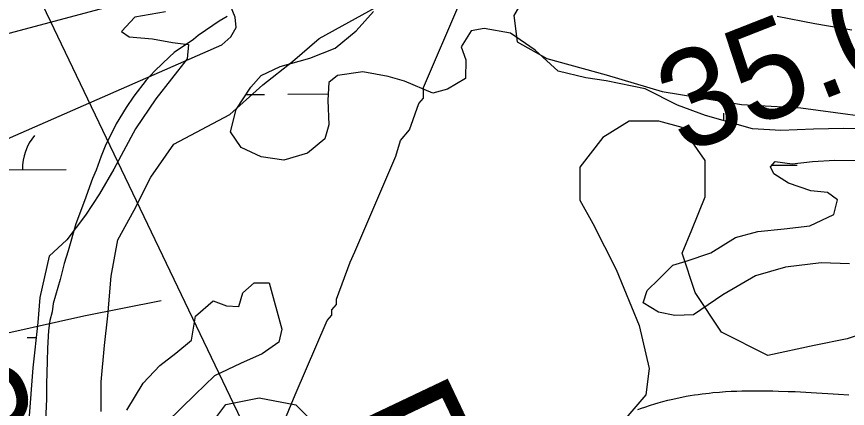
# Model space of a CAD drawing. Extents: x 3313442 to 3351311, y 721974 to 747360.
# Drawn here: x 3318481 to 3319051, y 733496 to 733765 of the extents above; entities that cross this region are included whole.
import ezdxf

# ---------------------------------------------------------------- set-up
doc = ezdxf.new("R2010")
doc.units = 0
for name, color, linetype in [('V-RIVR-EDGE', 7, 'Continuous'), ('V-RIVR-RANG', 7, 'Continuous'), ('V-RIVR-RANG-IDEN', 7, 'Continuous'), ('V-ROAD-CNTR', 7, 'Continuous'), ('V-SITE-VEGE', 7, 'Continuous'), ('V-TOPO-MINR', 7, 'Continuous'), ('V-UTIL-LINE', 7, 'Continuous'), ('V-WETL-SWMP', 7, 'Continuous')]:
    doc.layers.add(name, color=color, linetype=linetype)

msp = doc.modelspace()

# ---------------------------------------------------------------- linework, layer by layer
at = {"layer": 'V-RIVR-EDGE'}
msp.add_spline([(3317570.52, 733631.18), (3317584.25, 733631.46), (3317604.56, 733632.24), (3317636.89, 733632.16), (3317656.37, 733635.02), (3317673.78, 733635.8), (3317691.2, 733639.9), (3317701.57, 733640.71), (3317713.59, 733643.58), (3317716.09, 733646.06), (3317718.99, 733646.05), (3317725.21, 733646.04), (3317731.42, 733644.78), (3317739.29, 733644.76), (3317747.59, 733645.15), (3317754.23, 733649.69), (3317761.28, 733652.99), (3317768.33, 733654.63), (3317776.64, 733661.66), (3317779.55, 733666.63), (3317783.29, 733667.86), (3317798.21, 733669.9), (3317802.78, 733672.37), (3317809.84, 733679.4), (3317816.07, 733682.7), (3317823.12, 733684.34), (3317831.82, 733684.32), (3317847.16, 733683.04), (3317861.23, 733676.79), (3317873.66, 733672.2), (3317876.97, 733672.6), (3317886.92, 733674.24), (3317894.8, 733675.05), (3317915.11, 733673.34), (3317923.39, 733671.24), (3317932.92, 733671.22), (3317938.32, 733673.28), (3317948.29, 733681.54), (3317967.79, 733689.79), (3317996.41, 733701.32), (3318022.55, 733710.38), (3318039.56, 733718.62), (3318049.12, 733727.72), (3318051.22, 733739.32), (3318051.66, 733748.85), (3318056.23, 733753.81), (3318062.88, 733761.67), (3318072.86, 733774.08), (3318076.19, 733779.46), (3318080.34, 733783.6), (3318084.91, 733784.83), (3318088.64, 733786.89), (3318092.8, 733791.44), (3318099.03, 733797.23), (3318112.3, 733801.34), (3318120.59, 733801.32), (3318125.98, 733801.31), (3318139.25, 733805), (3318151.29, 733810.78), (3318165.4, 733819.45), (3318177.02, 733823.15), (3318192.36, 733827.25), (3318211.86, 733832.18), (3318231.76, 733835.03), (3318254.98, 733837.88), (3318277.38, 733844.87), (3318296.46, 733852.28), (3318319.28, 733862.59), (3318330.89, 733864.22), (3318347.07, 733870.39), (3318356.62, 733876.17), (3318359.54, 733882.8), (3318362.03, 733883.62), (3318371.97, 733883.59), (3318379.44, 733886.06), (3318391.06, 733893.08), (3318395.22, 733897.21), (3318395.64, 733900.53), (3318398.55, 733901.77), (3318405.6, 733903.41), (3318408.49, 733902.16), (3318416.78, 733901.72), (3318420.51, 733902.13), (3318424.67, 733907.5), (3318431.31, 733911.22), (3318438.36, 733912.86), (3318459.09, 733915.71), (3318473.61, 733917.33), (3318488.54, 733922.68), (3318503.89, 733928.86), (3318510.95, 733933.4), (3318518.83, 733937.53), (3318525.88, 733938.34), (3318536.26, 733942.87), (3318545.8, 733947.41), (3318561.97, 733948.2), (3318569.44, 733952.74), (3318571.94, 733956.46), (3318576.08, 733956.45), (3318583.13, 733956.02), (3318593.49, 733956), (3318605.1, 733958.45), (3318629.57, 733965.44), (3318642.85, 733969.97), (3318646.16, 733969.54), (3318650.72, 733968.7), (3318655.28, 733968.28), (3318681.39, 733970.29), (3318694.24, 733970.25), (3318715.39, 733974.35), (3318732.8, 733975.55), (3318772.19, 733980.01), (3318792.5, 733981.62), (3318804.94, 733984.49), (3318821.54, 733990.66), (3318826.1, 733992.72), (3318829.01, 733995.62), (3318833.16, 733995.61), (3318843.51, 733992.27), (3318852.21, 733991.83), (3318867.97, 733993.45), (3318880.83, 733997.98), (3318896.17, 734001.67), (3318915.67, 734006.18), (3318923.55, 734011.13), (3318939.31, 734015.24), (3318957.14, 734018.51), (3318981.6, 734020.52), (3319005.23, 734018.81), (3319041.7, 734017.89), (3319047.51, 734019.95), (3319059.12, 734022.41), (3319079.44, 734026.91), (3319114.7, 734038.02), (3319121.75, 734042.15), (3319133.36, 734042.12), (3319144.13, 734039.19), (3319154.49, 734039.99), (3319171.49, 734042.02), (3319183.51, 734041.99), (3319195.95, 734041.96), (3319207.55, 734041.52), (3319229.1, 734042.29), (3319244.03, 734042.26), (3319259.36, 734040.98), (3319273.04, 734040.94), (3319287.13, 734040.91), (3319317.8, 734040.83), (3319330.66, 734045.36), (3319344.75, 734045.32), (3319365.48, 734044.44), (3319382.47, 734043.99), (3319407.75, 734042.68), (3319411.89, 734043.09), (3319414.8, 734046.39), (3319418.12, 734046.39), (3319420.6, 734045.14), (3319423.07, 734038.08), (3319423.48, 734033.52), (3319425.13, 734032.28), (3319428.04, 734033.93), (3319428.89, 734045.53), (3319430.56, 734047.6), (3319433.46, 734047.59), (3319436.77, 734047.17), (3319455, 734041.74), (3319467.84, 734041.29), (3319476.13, 734040.85), (3319486.91, 734041.24), (3319487.33, 734043.73), (3319489, 734047.04), (3319490.66, 734048.69), (3319497.3, 734051.58), (3319498.13, 734053.65), (3319501.47, 734061.93), (3319507.69, 734064.82), (3319509.77, 734064.81), (3319520.53, 734060.23), (3319530.47, 734056.06), (3319540.41, 734051.89), (3319544.14, 734051.88), (3319549.52, 734048.96), (3319550.75, 734044.4), (3319550.32, 734039.84), (3319551.56, 734037.77), (3319554.88, 734037.76), (3319563.57, 734034.84), (3319573.1, 734033.15), (3319590.11, 734037.67), (3319617.91, 734051.7), (3319643.23, 734065.31), (3319653.2, 734073.16), (3319653.62, 734076.89), (3319658.6, 734080.61), (3319669.4, 734088.87), (3319678.53, 734092.16), (3319689.73, 734095.87), (3319697.2, 734099.17), (3319705.09, 734106.61), (3319707.16, 734107.02), (3319719.59, 734102.43), (3319730.76, 734096.6), (3319748.16, 734090.33), (3319754.78, 734086.17), (3319760.17, 734085.75), (3319773.42, 734082.81), (3319793.71, 734075.3), (3319807.38, 734071.95), (3319832.65, 734066.91), (3319856.69, 734063.13), (3319862.07, 734061.87), (3319875.33, 734060.18), (3319901.02, 734058.87), (3319920.79, 734054.51)], degree=3, dxfattribs=at)
at = {"layer": 'V-RIVR-RANG'}
msp.add_line((3318669.14, 733417.44), (3318237.71, 734319.59), dxfattribs=at)
at = {"layer": 'V-ROAD-CNTR'}
for points in [[(3318907.36, 733495.57), (3318909.88, 733496.45), (3318912.13, 733497.22), (3318916, 733498.48), (3318918.98, 733499.39), (3318921.26, 733500.06), (3318924.65, 733501.01), (3318928.09, 733501.9), (3318931.35, 733502.68), (3318934.52, 733503.38), (3318937.58, 733504.01), (3318940.55, 733504.57), (3318943.42, 733505.07), (3318946.2, 733505.52), (3318948.89, 733505.91), (3318951.49, 733506.26), (3318954.02, 733506.58), (3318956.46, 733506.85), (3318958.85, 733507.1), (3318963.37, 733507.5), (3318967.64, 733507.8), (3318971.54, 733508.03)], [(3318971.73, 733508.04), (3318975.37, 733508.2), (3318978.86, 733508.31), (3318982.12, 733508.39), (3318985.2, 733508.43), (3318990.88, 733508.44), (3318995.85, 733508.39), (3319000.18, 733508.31), (3319003.97, 733508.21), (3319010.52, 733507.98), (3319015.43, 733507.77), (3319022.71, 733507.41), (3319029.97, 733507.03), (3319037.87, 733506.58), (3319045.29, 733506.1), (3319052.26, 733505.61)]]:
    msp.add_lwpolyline(points, dxfattribs=at)
at = {"layer": 'V-SITE-VEGE'}
for points in [[(3318538.98, 733494.17), (3318538.98, 733514.57), (3318541.25, 733539.51), (3318543.52, 733559.91), (3318545.78, 733587.11), (3318550.31, 733612.05), (3318561.64, 733632.46), (3318572.97, 733655.12), (3318588.83, 733677.79), (3318627.35, 733698.2), (3318650, 733718.6), (3318670.4, 733734.47), (3318688.52, 733750.34), (3318733.84, 733775.27), (3318751.96, 733793.41), (3318770.09, 733802.48), (3318788.22, 733807.01), (3318847.12, 733825.15), (3318876.58, 733838.75), (3318912.83, 733843.28), (3318946.81, 733845.55), (3318976.27, 733850.08)], [(3318867.51, 733800.21), (3318847.12, 733788.88), (3318829, 733777.54), (3318822.2, 733766.21), (3318824.46, 733748.07), (3318844.86, 733736.74), (3318885.64, 733725.4), (3318924.16, 733714.07), (3318978.54, 733705), (3319019.32, 733702.73), (3319087.29, 733693.66)], [(3318625.52, 733765.43), (3318619.9, 733762.18), (3318615.48, 733759.34), (3318605.44, 733752.45), (3318602.23, 733749.62), (3318588.98, 733740.69), (3318585.77, 733737.86), (3318575.75, 733728.15), (3318569.74, 733721.67), (3318561.33, 733710.76), (3318556.13, 733703.08), (3318549.33, 733691.77), (3318541.75, 733676.43), (3318538.96, 733669.57), (3318535.38, 733659.89), (3318532.99, 733654.24), (3318527.42, 733638.91), (3318521.45, 733623.17), (3318516.3, 733604.61), (3318513.52, 733595.74), (3318510.75, 733584.85), (3318506, 733568.32), (3318505.22, 733562.67)], [(3319078.23, 733553.11), (3319051.04, 733544.04), (3319028.38, 733539.51), (3318996.66, 733532.71), (3318964.94, 733548.58), (3318946.81, 733575.78), (3318937.75, 733602.98), (3318944.55, 733618.85), (3318953.61, 733641.52), (3318953.61, 733666.46), (3318937.75, 733689.13), (3318921.89, 733693.66), (3318901.5, 733693.66), (3318883.37, 733682.33), (3318867.51, 733661.93), (3318867.51, 733639.26), (3318876.58, 733623.39), (3318892.44, 733591.65), (3318908.3, 733553.11), (3318915.1, 733523.64), (3318912.83, 733505.5), (3318899.24, 733489.64)], [(3318505.22, 733562.67), (3318503.64, 733556.62), (3318502.86, 733549.77), (3318502.11, 733537.69), (3318501.75, 733528.42), (3318501.42, 733513.11), (3318501.46, 733502.64), (3318500.73, 733487.73)]]:
    msp.add_lwpolyline(points, dxfattribs=at)
at = {"layer": 'V-TOPO-MINR'}
for points in [[(3318427.89, 733661.14), (3318621.72, 733745.92), (3318628.01, 733751.59), (3318631.57, 733757.88), (3318631.03, 733765.08), (3318627.75, 733772.89), (3318619.42, 733779.58), (3318610.42, 733784.1), (3318600.44, 733785.36), (3318589.79, 733784.46), (3318379.09, 733728.27)], [(3318580.07, 733570.15), (3318526.93, 733559.64), (3318455.22, 733543.68), (3318438.26, 733539.41), (3318421.5, 733534.54), (3318405.03, 733528.75), (3318388.75, 733522.35)]]:
    msp.add_lwpolyline(points, dxfattribs=at)
at = {"layer": 'V-UTIL-LINE'}
msp.add_lwpolyline([(3318634.51, 733414.74), (3318672.21, 733505.7), (3318694.19, 733556.66), (3318697.33, 733560.29), (3318697.33, 733563.9), (3318700.48, 733567.58), (3318700.48, 733571.2), (3318709.9, 733596.68), (3318713.03, 733603.94), (3318741.3, 733669.45), (3318744.45, 733680.36), (3318750.72, 733687.62), (3318757.01, 733705.82), (3318760.15, 733709.45), (3318760.14, 733716.73), (3318785.27, 733774.98)], dxfattribs=at)
at = {"layer": 'V-WETL-SWMP'}
for p, q in [((3318638.37, 733711.93), (3318651.12, 733712)), ((3318667.12, 733712.09), (3318694.73, 733712.25)), ((3318966.54, 733693.9), (3318966.51, 733699.07)), ((3318999.29, 733663.26), (3319016.72, 733663.36)), ((3318414.82, 733659.9), (3318514.82, 733660.47)), ((3318488.08, 733544.89), (3318494.23, 733544.92))]:
    msp.add_line(p, q, dxfattribs=at)
for points in [[(3318583.01, 733768.67), (3318562.09, 733764.95), (3318552.87, 733755.23), (3318558.12, 733751.63), (3318574.24, 733750.1), (3318587.94, 733747.74), (3318598.83, 733746.18), (3318598.07, 733736.51), (3318576.44, 733709.02), (3318562.44, 733688.42), (3318547.66, 733660.56), (3318537.67, 733643.59), (3318528.07, 733629.05), (3318515.26, 733612.07), (3318503.23, 733600.74), (3318496.91, 733572.51), (3318495.38, 733555.19), (3318491.9, 733524.15), (3318489.25, 733488.29)], [(3318664.45, 733666.73), (3318648.73, 733669.08), (3318635, 733675.46), (3318627.7, 733686.3), (3318631.66, 733701.62), (3318641.66, 733716.98), (3318648.87, 733725.07), (3318661.73, 733731.17), (3318682.25, 733736.9), (3318699.54, 733743.83), (3318713.98, 733755.58), (3318726, 733768.92)], [(3319003.14, 733765.77), (3319028.94, 733760.65), (3319054.34, 733756.34)], [(3319072.38, 733688.35), (3319048.61, 733688.64), (3319028.07, 733688.14), (3319005.52, 733687.23), (3318986.18, 733688.35), (3318953.91, 733697.47), (3318934.54, 733704.63), (3318912.34, 733715.81), (3318885.73, 733721.32), (3318871.62, 733723.27), (3318852.67, 733728.02), (3318836.9, 733742.45), (3318819.92, 733754.05), (3318801.78, 733757.19), (3318792.93, 733755.54), (3318786.13, 733744.63), (3318789.4, 733735.78), (3318789.05, 733722.89), (3318776.6, 733715.58), (3318766.54, 733712.72), (3318747.17, 733721.09), (3318735.88, 733724.26), (3318718.54, 733727.4), (3318701.23, 733724.9), (3318695.21, 733720.04), (3318694.46, 733707.95), (3318695.35, 733691.04), (3318692.57, 733681.36), (3318680.53, 733671.64), (3318664.45, 733666.73)], [(3319052.66, 733595.62), (3319033.33, 733596.33), (3319008.77, 733593.4), (3318988.25, 733587.26), (3318965.76, 733574.27), (3318945.68, 733560.48), (3318932.79, 733560.02), (3318921.51, 733562.39), (3318911, 733568.78), (3318913.78, 733577.25), (3318921.81, 733584.94), (3318931.43, 733594.65), (3318940.68, 733597.52), (3318957.57, 733603.23), (3318974.44, 733613.78), (3318989.73, 733617.88), (3319007.84, 733619.58), (3319025.56, 733621.67), (3319042.04, 733629.4), (3319044.41, 733639.48), (3319037.53, 733644.69), (3319026.25, 733645.84), (3319010.92, 733651.01), (3319000.82, 733657.41), (3318998.38, 733662.23), (3319001.59, 733665.87), (3319013.28, 733664.31), (3319027.37, 733665.99), (3319042.67, 733666.86), (3319059.99, 733666.54)], [(3318556.48, 733495.05), (3318567.68, 733513.63), (3318579.3, 733525.77), (3318590.14, 733534.27), (3318600.97, 733543.19), (3318603.71, 733559.71), (3318615.75, 733570.24), (3318625.03, 733566.66), (3318633.49, 733566.29), (3318636.27, 733575.57), (3318643.89, 733582.45), (3318654.36, 733582.5), (3318662.97, 733550.72), (3318660.99, 733541.85), (3318649.35, 733533.74), (3318634.48, 733527.23), (3318616.79, 733518.69), (3318603.56, 733505.74), (3318583.91, 733486.71)], [(3318612.13, 733482.41), (3318624.54, 733498.99), (3318647.48, 733503.52), (3318672.47, 733498.8), (3318689.06, 733481.96)]]:
    msp.add_lwpolyline(points, dxfattribs=at)
msp.add_arc((3318520.06, 733660.98), 35.25, 139.5578, 181.1014, dxfattribs=at)

# ---------------------------------------------------------------- texts
at = {"layer": 'V-RIVR-RANG'}
for s, rotation, p in [('35.0', 21.4283, (3318938.27, 733670.52)), ('29.5', 21.7583, (3318336.26, 733428.43))]:
    msp.add_text(s, height=67, rotation=rotation, dxfattribs=at).set_placement(p)
at = {"layer": 'V-RIVR-RANG-IDEN'}
msp.add_text('D-130', height=83, rotation=295.4163, dxfattribs=at).set_placement((3318698.01, 733489.32))

doc.saveas('drawing.dxf')
